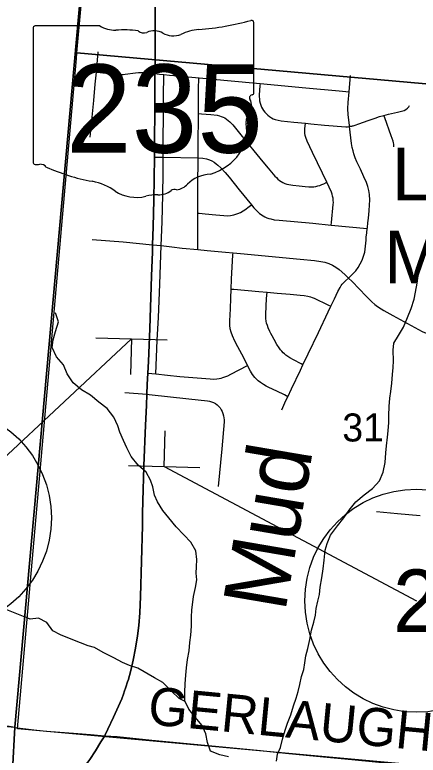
# Model space of a CAD drawing. Extents: x 0 to 1134, y 0 to 440.
# Drawn here: x 180.96 to 199.03, y 145.48 to 178.68 of the extents above; entities that cross this region are included whole.
import ezdxf

# ---------------------------------------------------------------- set-up
doc = ezdxf.new("R2010")
doc.units = 0
for name, color, linetype in [('Default', 7, 'Continuous'), ('GM_X_County_Road', 7, 'Continuous'), ('GM_X_Minor_River', 7, 'Continuous'), ('GM_X_Minor_River_Text', 7, 'Continuous'), ('GM_X_Section', 7, 'Continuous'), ('GM_X_Section_Text', 7, 'Continuous'), ('GM_X_State_Route', 7, 'Continuous'), ('GM_X_State_Shield', 7, 'Continuous'), ('GM_X_Township', 7, 'Continuous'), ('GM_X_Township_Road', 7, 'Continuous'), ('GM_X_Township_Road_Text', 7, 'Continuous'), ('GM_X_Unincorporated', 7, 'Continuous'), ('GM_X_Unincorporated_Text', 7, 'Continuous'), ('SH_Cut_Line', 7, 'Continuous'), ('SH_Data', 7, 'Continuous'), ('SH_Masking', 7, 'Continuous'), ('SH_Text', 7, 'Continuous'), ('SN_P_Signs', 7, 'Continuous')]:
    doc.layers.add(name, color=color, linetype=linetype)

msp = doc.modelspace()

# ---------------------------------------------------------------- linework, layer by layer
at = {"layer": 'Default'}
for points in [[(188.058, 187.769), (187.931, 187.426), (187.854, 187.163), (187.789, 186.905), (187.665, 186.402), (187.544, 185.858), (187.459, 185.401), (187.392, 184.941), (187.356, 184.594), (187.344, 184.479), (187.307, 183.922), (187.288, 183.358), (187.282, 183.177), (187.271, 181.405), (187.252, 179.164), (187.246, 178.384)], [(187.246, 178.384), (187.246, 178.324), (187.239, 176.27), (187.237, 176.046), (187.234, 175.617), (187.231, 174.869), (187.215, 172.536), (187.212, 172.299), (187.192, 170.389), (187.164, 169.175), (187.132, 168.369), (187.12, 168.056), (187.089, 166.953), (187, 164.621), (186.941, 163.128), (186.918, 162.618), (186.894, 162.101), (186.879, 161.671), (186.861, 161.168), (186.814, 160.286), (186.732, 158.458), (186.731, 158.428)], [(186.731, 158.428), (186.691, 156.879), (186.685, 156.322), (186.676, 155.763), (186.588, 152.604), (186.553, 151.861), (186.508, 151.304), (186.454, 150.842), (186.368, 150.29), (186.261, 149.741), (186.154, 149.288), (186.029, 148.839), (186.02, 148.812)], [(186.02, 148.812), (185.911, 148.485), (185.876, 148.372), (185.821, 148.222), (185.746, 148.016), (185.385, 147.186), (185.132, 146.658), (185.01, 146.396), (184.984, 146.356)], [(184.984, 146.356), (184.811, 146.084), (184.57, 145.683), (184.315, 145.29), (184.235, 145.173), (183.515, 144.256), (182.882, 143.495)]]:
    msp.add_lwpolyline(points, dxfattribs=at)
at = {"layer": 'GM_X_County_Road'}
msp.add_lwpolyline([(180.959, 146.719), (180.629, 146.786)], dxfattribs=at)
at = {"layer": 'GM_X_Minor_River'}
for points in [[(192.683, 145.211), (192.733, 145.53), (192.861, 145.835), (192.957, 146.21), (193.076, 146.607), (193.182, 146.925), (193.323, 147.287), (193.453, 147.695), (193.56, 148.047), (193.655, 148.342), (193.727, 148.648), (193.811, 149.012), (193.906, 149.329), (193.955, 149.625), (194.005, 149.932), (194.088, 150.261), (194.173, 150.67), (194.258, 151.09), (194.354, 151.453), (194.426, 151.759), (194.463, 152.055), (194.536, 152.396), (194.608, 152.691), (194.646, 153.021), (194.72, 153.441), (194.782, 153.839), (194.82, 154.225), (194.86, 154.669), (194.955, 154.975), (195.108, 155.349), (195.42, 155.766), (195.697, 156.127), (195.941, 156.477), (196.241, 156.838), (196.62, 157.163), (196.988, 157.443), (197.299, 157.781), (197.463, 158.166), (197.56, 158.609), (197.588, 159.041), (197.615, 159.36), (197.654, 159.735), (197.691, 160.019), (197.719, 160.406), (197.723, 160.713), (197.739, 161.112), (197.767, 161.487), (197.804, 161.794), (197.855, 162.158), (197.882, 162.556), (197.909, 162.863), (197.924, 163.159), (197.907, 163.637), (197.945, 163.956), (198.154, 164.295), (198.375, 164.668), (198.551, 165.109), (198.727, 165.506), (198.857, 165.925), (198.918, 166.244), (198.991, 166.652), (199.041, 166.982)], [(190.535, 145.41), (190.138, 145.494), (189.731, 145.67), (189.599, 146.059), (189.513, 146.436), (189.358, 146.814), (189.033, 147.194), (188.753, 147.55), (188.576, 147.928), (188.569, 148.304), (188.597, 148.68), (188.624, 149.078), (188.651, 149.396), (188.69, 149.771), (188.763, 150.158), (188.802, 150.533), (188.84, 150.863), (188.879, 151.272), (188.873, 151.682), (188.888, 151.989), (188.964, 152.603), (189.049, 153.001), (189.121, 153.353), (189.091, 153.638), (189.106, 153.934), (189.11, 154.253), (189.069, 154.64), (188.847, 155.03), (188.532, 155.364), (188.184, 155.722), (187.859, 156.125), (187.59, 156.458), (187.356, 156.848), (187.223, 157.146), (187.137, 157.523), (187.038, 157.809), (186.838, 158.176), (186.478, 158.488), (186.164, 158.879), (185.976, 159.269), (185.832, 159.589), (185.666, 159.967), (185.579, 160.253), (185.39, 160.643), (185.099, 161.034), (184.716, 161.312), (184.344, 161.624), (183.938, 161.868), (183.566, 162.181), (183.298, 162.583), (183.133, 162.983), (182.819, 163.34), (182.633, 163.762), (182.67, 164.105), (182.776, 164.48), (182.918, 164.91), (182.772, 165.314)], [(180.585, 152.023), (181.405, 151.69)], [(188.596, 147.886), (188.316, 148.023), (187.978, 148.357), (187.596, 148.738), (187.212, 148.948), (186.467, 149.39), (186.093, 149.509), (185.787, 149.638), (185.392, 149.848), (184.917, 150.093), (184.533, 150.314), (184.238, 150.386), (183.899, 150.516), (183.48, 150.681), (183.004, 150.881), (182.654, 151.067), (182.386, 151.435), (182.012, 151.622), (181.648, 151.581), (181.405, 151.69)]]:
    msp.add_lwpolyline(points, dxfattribs=at)
at = {"layer": 'GM_X_Section'}
for points in [[(186.532, 207.586), (217.414, 204.459), (214.176, 174.272), (183.741, 176.98), (186.512, 207.369)], [(183.714, 176.72), (183.741, 176.98), (214.176, 174.272), (211.65, 143.881), (181.082, 146.67)]]:
    msp.add_lwpolyline(points, close=True, dxfattribs=at)
at = {"layer": 'GM_X_State_Route'}
for points in [[(187.246, 178.384), (187.252, 179.164), (187.271, 181.405), (187.282, 183.177), (187.288, 183.358), (187.307, 183.922), (187.344, 184.479), (187.356, 184.594), (187.392, 184.941), (187.459, 185.401), (187.544, 185.858), (187.665, 186.402), (187.789, 186.905), (187.854, 187.163), (187.931, 187.426), (188.058, 187.769)], [(186.731, 158.428), (186.732, 158.458), (186.814, 160.286), (186.861, 161.168), (186.879, 161.671), (186.894, 162.101), (186.918, 162.618), (186.941, 163.128), (187, 164.621), (187.089, 166.953), (187.12, 168.056), (187.132, 168.369), (187.164, 169.175), (187.192, 170.389), (187.212, 172.299), (187.215, 172.536), (187.231, 174.869), (187.234, 175.617), (187.237, 176.046), (187.239, 176.27), (187.246, 178.324), (187.246, 178.384)], [(186.02, 148.812), (186.029, 148.839), (186.154, 149.288), (186.261, 149.741), (186.368, 150.29), (186.454, 150.842), (186.508, 151.304), (186.553, 151.861), (186.588, 152.604), (186.676, 155.763), (186.685, 156.322), (186.691, 156.879), (186.731, 158.428)], [(184.984, 146.356), (185.01, 146.396), (185.132, 146.658), (185.385, 147.186), (185.746, 148.016), (185.821, 148.222), (185.876, 148.372), (185.911, 148.485), (186.02, 148.812)], [(182.882, 143.495), (183.515, 144.256), (184.235, 145.173), (184.315, 145.29), (184.57, 145.683), (184.811, 146.084), (184.984, 146.356)]]:
    msp.add_lwpolyline(points, dxfattribs=at)
at = {"layer": 'GM_X_State_Shield'}
for p, q in [((191.664, 175.188), (191.664, 178.328)), ((181.777, 178.076), (181.777, 172.072)), ((184.77, 178.179), (181.874, 178.179)), ((191.663, 175.188), (191.664, 175.188))]:
    msp.add_line(p, q, dxfattribs=at)
for centre, major_axis, start_param, end_param in [((188.142, 186.364), (10.486, 0), 4.814394, 5.042369), ((191.555, 178.341), (0.11, 0), 6.141152, 7.989035), ((181.89, 178.089), (0.115, 0), 1.712693, 3.28349), ((185.459, 178.876), (1.111, 0), 4.042523, 4.731795), ((185.828, 174.809), (3.989, 0), 1.404758, 1.657858), ((186.733, 178.12), (0.321, 0), 3.836095, 5.185415), ((187.204, 177.426), (0.666, 0), 0.950623, 2.079405), ((189.48, 176.346), (2.11, 0), 1.699011, 2.107814), ((188.064, 178.378), (0.802, 0), 4.081561, 5.145723), ((191.639, 174.957), (0.17, 0), 1.883978, 3.671073), ((191.547, 175.175), (0.118, 0), 5.05454, 6.418171), ((190.555, 174.56), (1.023, 0), 5.934695, 6.695948), ((192.059, 173.873), (0.744, 0), 2.387724, 3.262537), ((188.73, 173.474), (2.623, 0), 5.101752, 6.440018), ((181.891, 172.059), (0.116, 0), 3.00124, 4.508301), ((181.909, 172.674), (0.882, 0), 4.665946, 4.897461), ((182.089, 171.726), (0.318, 0), 0.519207, 1.627899), ((186.104, 177.12), (7.572, 0), 4.195997, 4.488961), ((189.835, 170.387), (1.436, 0), 1.647645, 2.488434), ((183.846, 169.375), (2.369, 0), 0.823519, 1.323587), ((188.016, 171.491), (0.847, 0), 4.937069, 5.64225), ((186.409, 171.696), (1.503, 0), 4.026481, 4.996735), ((187.277, 169.621), (1.235, 0), 1.495662, 1.94098), ((187.387, 171.247), (0.801, 0), 4.691044, 5.507374), ((188.112, 170.665), (0.226, 0), 1.147584, 2.315152)]:
    msp.add_ellipse(centre, major_axis=major_axis, ratio=0.8, start_param=start_param, end_param=end_param, dxfattribs=at)
at = {"layer": 'GM_X_Township'}
msp.add_lwpolyline([(175.597, 86.381), (176.426, 95.74), (178.274, 114.839), (178.401, 116.166), (178.429, 116.408), (178.473, 116.876), (178.666, 119.298), (180.65, 140.913), (180.952, 146.735), (184.291, 183.936), (184.337, 184.605), (186.171, 205.401), (186.299, 206.946), (191.505, 262.177)], dxfattribs=at)
at = {"layer": 'GM_X_Township_Road'}
for p, q in [((184.615, 176.103), (184.698, 177.024)), ((195.936, 175.228), (195.999, 175.957)), ((187.606, 172.299), (189.173, 172.269)), ((195.141, 169.253), (196.752, 169.097)), ((187.132, 168.369), (187.512, 168.328)), ((185.885, 161.749), (186.879, 161.671))]:
    msp.add_line(p, q, dxfattribs=at)
for points in [[(184.329, 173.188), (184.494, 174.841), (184.564, 175.575), (184.615, 176.103)], [(184.615, 176.103), (184.781, 176.087), (184.897, 176.078), (185.17, 176.051), (185.544, 176.014), (185.726, 176.002), (185.819, 176.008), (185.908, 176.023), (186.367, 176.082), (186.506, 176.094), (186.654, 176.094), (186.925, 176.085), (187.008, 176.078), (187.121, 176.062), (187.237, 176.046)], [(187.237, 176.046), (187.443, 176.021), (187.638, 176.004)], [(187.606, 172.299), (187.606, 172.877), (187.614, 174.36), (187.624, 175.093), (187.637, 175.91), (187.638, 176.004)], [(187.638, 176.004), (187.896, 175.979), (188.088, 175.963), (189.212, 175.857)], [(189.191, 174.255), (189.191, 174.462), (189.188, 174.962), (189.191, 175.388), (189.208, 175.8), (189.212, 175.857)], [(189.212, 175.857), (190.49, 175.738), (191.946, 175.603)], [(191.946, 175.603), (191.94, 175.509), (191.908, 175.08), (191.911, 175.003), (191.917, 174.911), (191.925, 174.819), (191.946, 174.722), (191.979, 174.627), (192.011, 174.544), (192.056, 174.464), (192.106, 174.381), (192.162, 174.307), (192.23, 174.236), (192.298, 174.171), (192.372, 174.112), (192.455, 174.059), (192.541, 174.021), (192.628, 173.988), (192.754, 173.949), (192.899, 173.926), (193.464, 173.867), (193.978, 173.817)], [(191.946, 175.603), (194.003, 175.411), (195.492, 175.274), (195.936, 175.228)], [(195.956, 173.67), (195.949, 173.723), (195.893, 174.188), (195.887, 174.474), (195.902, 174.747), (195.936, 175.228)], [(197.496, 174.17), (197.701, 174.226), (198.109, 174.319), (198.29, 174.361), (198.399, 174.395), (198.484, 174.438), (198.563, 174.492), (198.612, 174.547), (198.65, 174.606)], [(189.173, 172.269), (189.18, 172.788), (189.191, 174.255)], [(189.191, 174.255), (189.33, 174.245), (189.741, 174.212), (190.025, 174.174), (190.123, 174.153), (190.206, 174.126), (190.288, 174.094), (190.365, 174.055), (190.439, 174.005), (190.525, 173.943), (190.59, 173.884), (190.72, 173.742), (191.08, 173.299), (191.661, 172.585), (192.079, 172.081), (192.313, 171.806), (192.616, 171.446), (192.679, 171.377), (192.746, 171.313), (192.817, 171.252), (192.893, 171.199), (192.975, 171.154), (193.061, 171.118), (193.147, 171.09), (193.239, 171.069), (193.422, 171.037), (193.703, 171.007), (193.973, 170.983), (194.127, 170.972), (194.257, 170.966), (194.355, 170.972), (194.44, 170.986), (194.535, 171.005), (194.625, 171.03), (194.712, 171.063), (194.804, 171.105), (194.934, 171.168)], [(195.956, 173.67), (196.003, 173.678), (196.063, 173.688), (196.093, 173.694), (196.123, 173.702), (196.161, 173.712), (196.206, 173.726), (196.375, 173.788), (196.788, 173.937)], [(196.788, 173.937), (197.112, 174.05), (197.298, 174.112), (197.496, 174.17)], [(197.945, 172.761), (197.945, 172.814), (197.939, 172.874), (197.927, 172.936), (197.906, 173.007), (197.826, 173.252), (197.535, 174.064), (197.496, 174.17)], [(194.934, 171.168), (194.751, 171.576), (194.303, 172.502), (194.176, 172.752), (194.061, 173.013), (193.998, 173.175), (193.972, 173.266), (193.959, 173.364), (193.959, 173.466), (193.961, 173.56), (193.978, 173.817)], [(193.978, 173.817), (194.216, 173.795), (194.837, 173.733), (195.796, 173.656), (195.834, 173.657), (195.873, 173.66), (195.956, 173.67)], [(196.752, 169.097), (196.757, 169.148), (196.781, 169.355), (196.801, 169.565), (196.834, 169.888), (196.857, 170.157), (196.863, 170.361), (196.852, 170.618), (196.825, 170.808), (196.781, 170.983), (196.721, 171.16), (196.602, 171.419), (196.443, 171.755), (196.289, 172.086), (196.215, 172.261), (196.15, 172.439), (196.115, 172.572), (196.079, 172.723), (196.05, 172.909), (195.956, 173.67)], [(187.212, 172.299), (187.44, 172.299), (187.606, 172.299)], [(187.512, 168.328), (187.562, 169.4), (187.59, 170.604), (187.6, 171.582), (187.606, 172.299)], [(189.155, 169.785), (189.155, 169.916), (189.159, 170.194), (189.158, 170.75), (189.161, 171.399), (189.17, 171.867), (189.173, 172.269)], [(189.173, 172.269), (189.379, 172.251), (189.544, 172.225), (189.686, 172.177), (189.787, 172.127), (189.89, 172.065), (189.979, 171.997), (190.053, 171.935), (190.189, 171.81), (190.384, 171.612), (190.556, 171.402), (191.015, 170.831), (191.56, 170.156)], [(195.141, 169.253), (195.151, 169.359), (195.228, 170.173), (195.232, 170.264), (195.228, 170.36), (195.219, 170.451), (195.201, 170.545), (195.175, 170.63), (195.143, 170.721), (194.934, 171.168)], [(189.155, 169.785), (189.212, 169.779), (189.484, 169.752), (189.96, 169.705), (190.321, 169.676), (190.504, 169.672), (190.617, 169.682), (190.774, 169.711), (190.945, 169.766), (191.073, 169.818), (191.197, 169.885), (191.268, 169.929), (191.463, 170.081), (191.56, 170.156)], [(191.56, 170.156), (191.672, 170.029), (191.796, 169.893), (191.929, 169.769), (192.082, 169.664), (192.163, 169.619), (192.247, 169.583), (192.334, 169.552), (192.424, 169.526), (192.578, 169.493), (192.797, 169.466), (194.309, 169.33), (195.141, 169.253)], [(189.155, 168.153), (189.155, 168.289), (189.155, 169.174), (189.155, 169.785)], [(195.911, 166.872), (196.112, 167.059), (196.236, 167.198), (196.346, 167.354), (196.434, 167.508), (196.52, 167.677), (196.588, 167.855), (196.636, 168.035), (196.668, 168.31), (196.698, 168.58), (196.71, 168.71), (196.73, 168.908), (196.752, 169.097)], [(184.426, 168.61), (185.808, 168.493), (187.132, 168.369)], [(187.279, 162.575), (187.305, 163.333), (187.333, 164.085), (187.389, 165.109), (187.45, 166.595), (187.512, 168.328)], [(187.512, 168.328), (187.997, 168.269), (188.452, 168.222), (189.155, 168.153)], [(189.155, 168.153), (189.584, 168.116), (190.399, 168.04), (190.736, 168.009)], [(190.655, 166.381), (190.673, 166.825), (190.732, 167.923), (190.736, 168.009)], [(190.736, 168.009), (191.064, 167.978), (193.745, 167.726), (194.392, 167.662), (194.668, 167.625), (194.854, 167.586), (195.028, 167.525), (195.188, 167.453), (195.346, 167.359), (195.495, 167.254), (195.744, 167.039), (195.911, 166.872)], [(195.124, 165.617), (195.283, 165.949), (195.44, 166.277), (195.532, 166.452), (195.579, 166.535), (195.632, 166.6), (195.706, 166.683), (195.774, 166.754), (195.911, 166.872)], [(195.911, 166.872), (196.071, 166.721), (196.696, 166.071), (196.957, 165.806), (197.099, 165.684), (197.15, 165.647)], [(191.392, 162.957), (191.215, 163.296), (190.951, 163.792), (190.818, 164.043), (190.714, 164.28), (190.649, 164.451), (190.61, 164.599), (190.599, 164.759), (190.599, 164.954), (190.621, 165.499), (190.64, 165.978), (190.655, 166.381)], [(190.655, 166.381), (190.775, 166.373), (191.888, 166.275), (192.259, 166.242)], [(193.869, 162.987), (193.785, 163.032), (193.453, 163.204), (193.284, 163.302), (193.194, 163.361), (193.105, 163.42), (193.043, 163.471), (192.981, 163.53), (192.919, 163.592), (192.858, 163.66), (192.802, 163.741), (192.704, 163.9), (192.574, 164.127), (192.491, 164.287), (192.435, 164.388), (192.391, 164.483), (192.317, 164.648), (192.278, 164.746), (192.24, 164.85), (192.219, 164.95), (192.207, 165.057), (192.204, 165.255), (192.24, 165.956), (192.259, 166.242)], [(192.259, 166.242), (192.721, 166.201), (193.29, 166.151), (193.592, 166.124), (193.751, 166.107), (193.922, 166.09), (194.087, 166.061), (194.203, 166.031), (194.285, 166.003), (194.376, 165.967), (194.992, 165.68), (195.124, 165.617)], [(197.15, 165.647), (197.252, 165.573), (197.491, 165.425), (197.901, 165.199), (198.883, 164.66), (199.214, 164.482), (199.386, 164.406), (199.565, 164.345), (199.75, 164.303), (199.813, 164.295)], [(193.869, 162.987), (194.105, 163.478), (194.566, 164.434), (195.004, 165.36), (195.124, 165.617)], [(193.188, 161.557), (193.36, 161.912), (193.762, 162.75), (193.869, 162.987)], [(187.279, 162.575), (187.797, 162.524), (188.356, 162.469), (189.717, 162.351), (189.865, 162.345), (190.01, 162.357), (190.111, 162.371), (190.197, 162.392), (190.28, 162.413), (190.374, 162.445), (190.499, 162.496), (190.641, 162.561), (191.392, 162.957)], [(193.188, 161.557), (193.04, 161.634), (192.694, 161.803), (192.345, 161.971), (192.22, 162.034), (192.105, 162.099), (191.96, 162.199), (191.865, 162.273), (191.791, 162.341), (191.714, 162.424), (191.614, 162.558), (191.525, 162.7), (191.392, 162.957)], [(186.918, 162.618), (187.101, 162.596), (187.279, 162.575)], [(186.879, 161.671), (186.978, 161.66), (188.751, 161.465), (189.586, 161.373), (189.675, 161.354), (189.768, 161.33), (189.858, 161.295), (189.943, 161.249), (190.02, 161.191), (190.09, 161.126)], [(192.916, 160.962), (193.11, 161.388), (193.188, 161.557)], [(190.09, 161.126), (190.153, 161.053), (190.208, 160.974), (190.252, 160.889), (190.285, 160.799), (190.31, 160.706), (190.327, 160.613), (190.336, 160.518), (190.336, 160.423), (190.234, 159.218), (190.074, 157.538)], [(197.159, 156.413), (198.108, 156.324), (199.117, 156.224)], [(180.959, 146.719), (181.81, 146.615), (182.372, 146.565), (183.783, 146.461), (184.343, 146.411), (184.825, 146.37), (184.984, 146.356)], [(184.984, 146.356), (185.542, 146.316), (187.095, 146.163), (190.575, 145.83), (191.97, 145.692), (193.082, 145.58), (194.479, 145.446), (196.056, 145.298), (197.272, 145.175), (199.04, 145.012), (200.342, 144.889), (202.017, 144.737), (203.041, 144.644), (203.868, 144.571), (204.528, 144.53)]]:
    msp.add_lwpolyline(points, dxfattribs=at)
at = {"layer": 'GM_X_Unincorporated'}
msp.add_lwpolyline([(131, 333.183), (131, 151.301), (157.18, 148.882), (180.952, 146.735), (184.291, 183.936), (184.337, 184.605), (186.171, 205.401), (186.299, 206.946), (191.505, 262.177)], dxfattribs=at)
at = {"layer": 'SH_Cut_Line'}
for points in [[(131, 425.107), (131, 151.301), (157.18, 148.882), (180.952, 146.735), (184.291, 183.936), (184.337, 184.605), (186.171, 205.401), (186.299, 206.946), (191.505, 262.177)], [(191.505, 262.177), (186.299, 206.946), (186.171, 205.401), (184.337, 184.605), (184.291, 183.936), (180.952, 146.735), (180.65, 140.913), (178.666, 119.298), (178.473, 116.876), (178.429, 116.408), (178.401, 116.166), (178.274, 114.839), (176.426, 95.74), (175.597, 86.381), (203.056, 83.725), (223.396, 81.589), (267.348, 77.44), (270.427, 77.153), (270.873, 77.107), (271.49, 77.048), (271.82, 77.017), (277.938, 76.439), (282.056, 76.051), (335.783, 70.994)]]:
    msp.add_lwpolyline(points, dxfattribs=at)
at = {"layer": 'SH_Data'}
for p, q in [((186.185, 164.145), (177.596, 156.125)), ((187.652, 158.432), (198.952, 152.41))]:
    msp.add_line(p, q, dxfattribs=at)
at = {"layer": 'SH_Masking'}
for centre in [(177.596, 156.125), (198.952, 152.41)]:
    msp.add_circle(centre, 5, dxfattribs=at)
at = {"layer": 'SH_Text'}
for centre in [(177.596, 156.125), (198.952, 152.41)]:
    msp.add_circle(centre, 5, dxfattribs=at)
at = {"layer": 'SN_P_Signs'}
for p, q in [((184.586, 164.189), (187.784, 164.1)), ((186.185, 164.145), (186.14, 162.545)), ((187.652, 158.432), (187.696, 160.031)), ((186.052, 158.477), (189.251, 158.387))]:
    msp.add_line(p, q, dxfattribs=at)

# ---------------------------------------------------------------- texts
at = {"layer": 'GM_X_Minor_River_Text'}
msp.add_text('Mud', height=2.84, rotation=80.2936, dxfattribs=at).set_placement((193.072, 151.86))
at = {"layer": 'GM_X_Section_Text'}
msp.add_text('31', height=1.2557, rotation=0, dxfattribs=at).set_placement((195.632, 159.549))
at = {"layer": 'GM_X_State_Shield'}
msp.add_text('235', height=3.9551, dxfattribs=at).set_placement((183.251, 172.496))
at = {"layer": 'GM_X_Township_Road_Text'}
msp.add_text('GERLAUGH', height=1.7045, rotation=354.5349, dxfattribs=at).set_placement((186.877, 146.877))
at = {"layer": 'GM_X_Unincorporated_Text'}
for s, p in [('Layne', (197.857, 170.358)), ('Manor', (197.507, 166.633))]:
    msp.add_text(s, height=2.3693, rotation=0, dxfattribs=at).set_placement(p)
at = {"layer": 'SH_Text'}
msp.add_text('2', height=2.8, dxfattribs=at).set_placement((197.906, 151.01))

doc.saveas('drawing.dxf')
